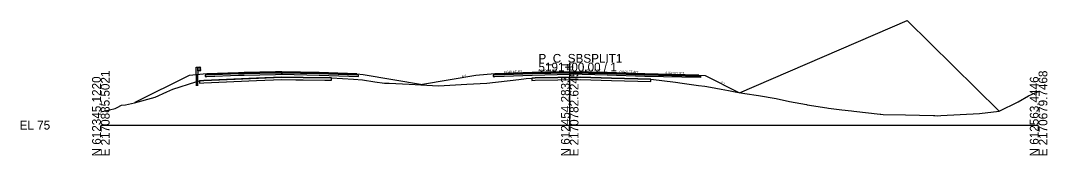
# Model space of a CAD drawing. Extents: x -26 to 1303, y -3010 to 12033.
# Drawn here: x -25.7 to 302.8, y 9990.3 to 10033.5 of the extents above; entities that cross this region are included whole.
import ezdxf

# ---------------------------------------------------------------- set-up
doc = ezdxf.new("R2010")
doc.units = 0
for name, color, linetype in [('RD_GPK_XS_Cell', 7, 'Continuous'), ('RD_PD_Final_TrvlWay', 7, 'Continuous'), ('RD_Sketch10', 7, 'Continuous'), ('RD_XS_Base', 7, 'Continuous'), ('RD_XS_ExGround', 7, 'Continuous'), ('RD_XS_ExPaveRet', 7, 'Continuous'), ('RD_XS_GR', 7, 'Continuous'), ('RD_XS_Greenside', 7, 'Continuous'), ('RD_XS_Pave', 7, 'Continuous'), ('RD_XS_PaveOvlay_CP', 7, 'Continuous'), ('RD_XS_TieSlope', 7, 'Continuous'), ('RD_XS_TX_Elev_EX', 7, 'Continuous'), ('RD_XS_TX_Elev_PR', 7, 'Continuous'), ('RD_XS_TX_Slope', 7, 'Continuous')]:
    doc.layers.add(name, color=color, linetype=linetype)

msp = doc.modelspace()

# ---------------------------------------------------------------- linework, layer by layer
at = {"layer": 'RD_GPK_XS_Cell'}
for p, q in [((150, 10000), (150, 10020)), ((0, 10000), (150, 10000)), ((150, 10000), (300, 10000))]:
    msp.add_line(p, q, dxfattribs=at)
at = {"layer": 'RD_PD_Final_TrvlWay'}
msp.add_lwpolyline([(31.04, 10012.56), (31.04, 10016.17), (30.54, 10016.13), (30.54, 10012.56)], dxfattribs=at)
at = {"layer": 'RD_Sketch10'}
msp.add_lwpolyline([(204.33, 10010.37), (257.93, 10033.5), (287.35, 10004.44)], dxfattribs=at)
at = {"layer": 'RD_XS_Base'}
for p, q in [((33.81, 10016.07), (33.38, 10016.06)), ((33.38, 10016.06), (33.38, 10015.99)), ((33.38, 10015.99), (33.38, 10015.56)), ((33.38, 10015.56), (33.81, 10015.57)), ((33.88, 10016.08), (33.81, 10016.07)), ((33.81, 10015.57), (33.88, 10015.58)), ((44.07, 10016.49), (33.88, 10016.08)), ((33.88, 10015.58), (44.07, 10015.99)), ((45.88, 10016.56), (44.07, 10016.49)), ((44.07, 10015.99), (45.88, 10016.06)), ((55.92, 10016.76), (45.88, 10016.56)), ((45.88, 10016.06), (55.92, 10016.26)), ((57.88, 10016.8), (55.92, 10016.76)), ((55.92, 10016.26), (57.88, 10016.3)), ((57.88, 10016.93), (57.88, 10016.96)), ((57.88, 10016.96), (57.88, 10016.85)), ((57.88, 10016.8), (57.88, 10016.96)), ((57.88, 10016.96), (57.88, 10016.96)), ((57.88, 10016.96), (57.88, 10016.96)), ((57.88, 10016.96), (57.88, 10016.3)), ((57.88, 10016.8), (57.88, 10016.93)), ((57.88, 10016.85), (57.88, 10016.3)), ((57.88, 10016.72), (57.88, 10016.8)), ((57.88, 10016.3), (57.88, 10016.8)), ((57.88, 10016.8), (57.88, 10016.8)), ((57.88, 10016.8), (57.88, 10016.8)), ((57.88, 10016.8), (57.88, 10016.8)), ((69.88, 10016.56), (57.88, 10016.8)), ((57.88, 10016.3), (57.88, 10016.72)), ((57.88, 10016.3), (57.88, 10016.3)), ((57.88, 10016.3), (57.88, 10016.3)), ((57.88, 10016.3), (69.88, 10016.06)), ((81.88, 10016.08), (69.88, 10016.56)), ((69.88, 10016.06), (82.38, 10015.56)), ((71.88, 10016.48), (71.88, 10016.48)), ((71.88, 10015.98), (71.88, 10015.98)), ((82.38, 10016.06), (81.88, 10016.08)), ((81.88, 10016.08), (81.88, 10016.08)), ((82.38, 10015.56), (82.38, 10016.06)), ((82.38, 10016.06), (82.38, 10016.06)), ((126, 10016.07), (125.5, 10016.05)), ((125.5, 10016.05), (125.5, 10016.05)), ((125.5, 10016.05), (125.5, 10015.55)), ((125.5, 10015.55), (126, 10015.57)), ((138, 10016.55), (126, 10016.07)), ((126, 10016.07), (126, 10016.07)), ((126, 10015.57), (138, 10016.05)), ((126, 10015.57), (126, 10015.57)), ((136, 10016.47), (136, 10016.47)), ((136, 10015.97), (136, 10015.97)), ((150, 10016.79), (138, 10016.55)), ((138, 10016.05), (150, 10016.29)), ((150, 10016.29), (150, 10016.95)), ((150, 10016.95), (150, 10016.95)), ((150, 10016.95), (150, 10016.95)), ((150, 10016.95), (150, 10016.79)), ((150, 10016.79), (150, 10016.79)), ((150, 10016.79), (162, 10016.55)), ((150, 10016.79), (150, 10016.79)), ((150, 10016.29), (150, 10016.79)), ((150, 10016.79), (150, 10016.79)), ((150, 10016.79), (150, 10016.79)), ((162, 10016.05), (150, 10016.29)), ((150, 10016.29), (150, 10016.29)), ((150, 10016.29), (150, 10016.29)), ((162, 10016.55), (162, 10016.55)), ((162, 10016.55), (174, 10016.07)), ((174, 10015.57), (162, 10016.05)), ((162, 10016.05), (162, 10016.05)), ((174, 10016.07), (174, 10016.07)), ((174, 10016.07), (191.3, 10015.73)), ((191.8, 10015.22), (174, 10015.57)), ((174, 10015.57), (174, 10015.57)), ((191.3, 10015.73), (191.3, 10015.73)), ((191.3, 10015.73), (191.8, 10015.72)), ((191.8, 10015.72), (191.8, 10015.72)), ((191.8, 10015.72), (191.8, 10015.22))]:
    msp.add_line(p, q, dxfattribs=at)
at = {"layer": 'RD_XS_ExGround'}
msp.add_lwpolyline([(0, 10004.26), (2.74, 10004.88), (4.59, 10005.3), (5.18, 10005.63), (6.58, 10006.44), (7.84, 10006.51), (10.76, 10007.15), (17.43, 10008.99), (21.07, 10010.64), (23.01, 10011.51), (30.42, 10013.87), (30.64, 10013.91), (31.6, 10014.23), (32.98, 10014.28), (57.91, 10015.34), (64.68, 10015.25), (73.79, 10015.11), (80.86, 10014.68), (83.68, 10014.5), (87.7, 10013.91), (90.78, 10013.47), (91.73, 10013.42), (92.27, 10013.49), (98.59, 10013.09), (108.04, 10012.6), (117.12, 10013.12), (123.46, 10013.5), (133.76, 10014.63), (136.09, 10014.89), (137.92, 10015.1), (138.91, 10015.11), (153.49, 10015.36), (163.35, 10015.07), (175.95, 10014.71), (183.89, 10013.75), (185.95, 10013.5), (191.25, 10012.75), (193.18, 10012.44), (195, 10012.19), (198.49, 10011.53), (200.77, 10011.09), (203.42, 10010.52), (206.05, 10010.09), (210.43, 10009.5), (216.07, 10008.5), (216.1, 10008.49), (220.27, 10007.62), (225.72, 10006.57), (226.01, 10006.5), (232.26, 10005.54), (232.76, 10005.46), (237.01, 10004.96), (240.18, 10004.61), (240.86, 10004.5), (249.36, 10003.5), (249.49, 10003.49), (250.25, 10003.47), (257.42, 10003.3), (266.42, 10003.06), (266.85, 10003.05), (267.65, 10003.03), (268.7, 10003.1), (281.1, 10003.76), (287.35, 10004.44), (293.42, 10007.48), (296.75, 10009.42), (299.65, 10010.66), (300, 10010.83)], dxfattribs=at)
at = {"layer": 'RD_XS_ExPaveRet'}
for points in [[(64.68, 10015.25), (62.37, 10015.28), (57.91, 10015.34), (49.83, 10015), (32.98, 10014.28), (31.6, 10014.23), (31.6, 10014.23), (31.6, 10014.23), (31.6, 10014.23), (31.6, 10013.91), (31.6, 10013.48), (31.6, 10013.48), (31.6, 10013.48), (31.6, 10013.48), (32.98, 10013.53), (49.83, 10014.25), (57.91, 10014.59), (62.37, 10014.53), (64.68, 10014.5), (71.7, 10014.39), (73.79, 10014.36), (73.79, 10014.55), (73.79, 10015.11), (71.7, 10015.14), (64.68, 10015.25)], [(64.68, 10015.25), (62.37, 10015.28), (57.91, 10015.34), (49.83, 10015), (32.98, 10014.28), (31.6, 10014.23), (31.6, 10014.23), (31.6, 10013.91), (31.6, 10013.48), (31.6, 10013.48), (32.98, 10013.53), (49.83, 10014.25), (57.91, 10014.59), (62.37, 10014.53), (64.68, 10014.5), (71.7, 10014.39), (73.79, 10014.36), (73.79, 10014.55), (73.79, 10015.11), (71.7, 10015.14), (64.68, 10015.25)], [(163.35, 10015.07), (153.49, 10015.36), (153.49, 10015.36), (153.49, 10015.36), (138.91, 10015.11), (138.91, 10015.11), (137.92, 10015.1), (137.92, 10015.1), (137.92, 10014.35), (138.91, 10014.36), (138.91, 10014.36), (153.49, 10014.61), (153.49, 10014.61), (153.49, 10014.61), (163.35, 10014.32), (163.35, 10014.32), (175.95, 10013.96), (175.95, 10014.71), (175.95, 10014.71), (163.35, 10015.07), (163.35, 10015.07)], [(163.35, 10015.07), (153.49, 10015.36), (138.91, 10015.11), (137.92, 10015.1), (137.92, 10014.35), (138.91, 10014.36), (153.49, 10014.61), (163.35, 10014.32), (175.95, 10013.96), (175.95, 10014.71), (163.35, 10015.07)]]:
    msp.add_lwpolyline(points, dxfattribs=at)
at = {"layer": 'RD_XS_GR'}
for p, q in [((30.54, 10016.13), (30.54, 10018.56)), ((30.54, 10018.56), (30.79, 10018.56)), ((30.79, 10018.56), (31.04, 10018.56)), ((31.04, 10018.56), (31.04, 10016.17)), ((31.04, 10017.4), (31.04, 10018.56)), ((31.04, 10018.56), (31.71, 10018.56)), ((31.71, 10017.4), (31.04, 10017.4)), ((31.71, 10018.56), (31.71, 10017.4)), ((31.75, 10018.52), (31.71, 10018.56)), ((31.71, 10018.56), (31.71, 10018.4)), ((31.71, 10018.4), (31.71, 10017.4)), ((31.71, 10017.98), (31.95, 10018.23)), ((31.75, 10017.94), (31.71, 10017.98)), ((31.71, 10017.4), (31.95, 10017.65)), ((31.98, 10018.27), (31.75, 10018.52)), ((31.98, 10017.69), (31.75, 10017.94)), ((31.95, 10018.23), (31.98, 10018.27)), ((31.95, 10017.65), (31.98, 10017.69)), ((31.04, 10016.17), (30.54, 10016.13))]:
    msp.add_line(p, q, dxfattribs=at)
at = {"layer": 'RD_XS_Greenside'}
for p, q in [((28.23, 10015.94), (10.9, 10007.28)), ((83.88, 10016.24), (102.91, 10013.06)), ((120, 10015.91), (102.91, 10013.06)), ((193.3, 10015.89), (204.33, 10010.37))]:
    msp.add_line(p, q, dxfattribs=at)
at = {"layer": 'RD_XS_Pave'}
for p, q in [((55.92, 10017.08), (45.88, 10016.88)), ((57.88, 10017.12), (55.92, 10017.08)), ((69.88, 10016.88), (57.88, 10017.12)), ((57.88, 10017.12), (57.88, 10017.12)), ((57.88, 10017.12), (57.88, 10017.12)), ((150, 10017.11), (138, 10016.87)), ((162, 10016.87), (150, 10017.11)), ((150, 10017.11), (150, 10017.11)), ((150, 10017.11), (150, 10017.11)), ((44.07, 10016.8), (33.88, 10016.4)), ((44.07, 10016.64), (33.88, 10016.24)), ((33.88, 10016.24), (44.07, 10016.64)), ((33.88, 10016.08), (44.07, 10016.49)), ((33.88, 10016.4), (33.88, 10016.37)), ((33.88, 10016.37), (33.88, 10016.24)), ((33.88, 10016.24), (33.88, 10016.21)), ((33.88, 10016.21), (33.88, 10016.08)), ((45.88, 10016.88), (44.07, 10016.8)), ((45.88, 10016.72), (44.07, 10016.64)), ((44.07, 10016.64), (45.88, 10016.72)), ((44.07, 10016.49), (45.88, 10016.56)), ((55.92, 10016.92), (45.88, 10016.72)), ((45.88, 10016.72), (55.92, 10016.92)), ((45.88, 10016.56), (55.92, 10016.76)), ((57.88, 10016.96), (55.92, 10016.92)), ((55.92, 10016.92), (57.88, 10016.96)), ((55.92, 10016.76), (57.88, 10016.8)), ((57.88, 10016.93), (57.88, 10016.96)), ((57.88, 10016.96), (57.88, 10016.93)), ((57.88, 10016.8), (57.88, 10016.96)), ((57.88, 10016.96), (57.88, 10016.96)), ((57.88, 10016.96), (57.88, 10016.96)), ((57.88, 10016.96), (57.88, 10016.96)), ((57.88, 10016.96), (57.88, 10016.96)), ((57.88, 10016.96), (69.88, 10016.72)), ((69.88, 10016.72), (57.88, 10016.96)), ((57.88, 10016.96), (57.88, 10016.96)), ((57.88, 10016.96), (57.88, 10016.96)), ((57.88, 10016.96), (57.88, 10016.8)), ((57.88, 10016.8), (57.88, 10016.93)), ((57.88, 10016.93), (57.88, 10016.8)), ((57.88, 10016.8), (57.88, 10016.8)), ((57.88, 10016.8), (57.88, 10016.8)), ((57.88, 10016.8), (69.88, 10016.56)), ((81.88, 10016.4), (69.88, 10016.88)), ((69.88, 10016.72), (81.88, 10016.24)), ((81.88, 10016.24), (69.88, 10016.72)), ((69.88, 10016.56), (81.88, 10016.08)), ((71.88, 10016.8), (71.88, 10016.8)), ((71.88, 10016.64), (71.88, 10016.64)), ((71.88, 10016.64), (71.88, 10016.64)), ((71.88, 10016.48), (71.88, 10016.48)), ((81.88, 10016.24), (81.88, 10016.4)), ((81.88, 10016.4), (81.88, 10016.4)), ((81.88, 10016.08), (81.88, 10016.24)), ((81.88, 10016.24), (81.88, 10016.24)), ((138, 10016.87), (126, 10016.39)), ((138, 10016.71), (126, 10016.23)), ((126, 10016.23), (138, 10016.71)), ((126, 10016.07), (138, 10016.55)), ((126, 10016.39), (126, 10016.39)), ((126, 10016.39), (126, 10016.23)), ((126, 10016.23), (126, 10016.23)), ((126, 10016.23), (126, 10016.07)), ((136, 10016.79), (136, 10016.79)), ((136, 10016.63), (136, 10016.63)), ((136, 10016.63), (136, 10016.63)), ((136, 10016.47), (136, 10016.47)), ((150, 10016.95), (138, 10016.71)), ((138, 10016.71), (150, 10016.95)), ((138, 10016.55), (150, 10016.79)), ((150, 10016.79), (150, 10016.95)), ((150, 10016.95), (150, 10016.95)), ((150, 10016.95), (150, 10016.95)), ((150, 10016.95), (150, 10016.95)), ((150, 10016.95), (150, 10016.95)), ((150, 10016.95), (162, 10016.71)), ((162, 10016.71), (150, 10016.95)), ((150, 10016.95), (150, 10016.95)), ((150, 10016.95), (150, 10016.95)), ((150, 10016.95), (150, 10016.95)), ((150, 10016.95), (150, 10016.79)), ((150, 10016.79), (150, 10016.79)), ((150, 10016.79), (150, 10016.79)), ((150, 10016.79), (150, 10016.79)), ((150, 10016.79), (162, 10016.55)), ((174, 10016.39), (162, 10016.87)), ((162, 10016.87), (162, 10016.87)), ((162, 10016.71), (162, 10016.71)), ((162, 10016.71), (174, 10016.23)), ((174, 10016.23), (162, 10016.71)), ((162, 10016.71), (162, 10016.71)), ((162, 10016.55), (162, 10016.55)), ((162, 10016.55), (174, 10016.07)), ((191.3, 10016.05), (174, 10016.39)), ((174, 10016.39), (174, 10016.39)), ((174, 10016.23), (174, 10016.23)), ((174, 10016.23), (191.3, 10015.89)), ((191.3, 10015.89), (174, 10016.23)), ((174, 10016.23), (174, 10016.23)), ((174, 10016.07), (191.3, 10015.73)), ((174, 10016.07), (174, 10016.07)), ((191.3, 10015.89), (191.3, 10016.05)), ((191.3, 10016.05), (191.3, 10016.05)), ((191.3, 10015.73), (191.3, 10015.89)), ((191.3, 10015.89), (191.3, 10015.89))]:
    msp.add_line(p, q, dxfattribs=at)
at = {"layer": 'RD_XS_PaveOvlay_CP'}
for p, q in [((45.88, 10016.88), (57.88, 10017.12)), ((57.88, 10017.12), (69.88, 10016.88)), ((150, 10017.11), (138, 10016.87)), ((162, 10016.87), (150, 10017.11)), ((150, 10017.11), (150, 10017.11)), ((150, 10017.11), (150, 10017.11)), ((33.88, 10016.4), (45.88, 10016.88)), ((69.88, 10016.88), (81.88, 10016.4)), ((138, 10016.87), (126, 10016.39)), ((136, 10016.79), (136, 10016.79)), ((174, 10016.39), (162, 10016.87)), ((162, 10016.87), (162, 10016.87)), ((191.3, 10016.05), (174, 10016.39)), ((174, 10016.39), (174, 10016.39))]:
    msp.add_line(p, q, dxfattribs=at)
at = {"layer": 'RD_XS_TieSlope'}
for p, q in [((33.88, 10016.4), (28.23, 10015.94)), ((81.88, 10016.4), (83.88, 10016.24)), ((126, 10016.39), (120, 10015.91)), ((191.3, 10016.05), (193.3, 10015.89))]:
    msp.add_line(p, q, dxfattribs=at)

# ---------------------------------------------------------------- texts
at = {"layer": 'RD_GPK_XS_Cell'}
for s, p in [('P_C_SBSPLIT1', (140, 10020)), ('5191+00.00 / 1', (140, 10017.2)), ('EL 75', (-26, 9998.6))]:
    msp.add_text(s, height=2.8, dxfattribs=at).set_placement(p)
for s, p in [('E 2170885.5021', (2.8, 9990)), ('E 2170782.6245', (152.8, 9990)), ('E 2170679.7468', (302.8, 9990)), ('N 612345.1220', (0, 9990)), ('N 612454.2833', (150, 9990)), ('N 612563.4446', (300, 9990))]:
    msp.add_text(s, height=2.8, rotation=90, dxfattribs=at).set_placement(p)
at = {"layer": 'RD_XS_TX_Elev_EX'}
msp.add_text('90.30', height=0.6, rotation=90, dxfattribs=at).set_placement((149.66, 10017.59))
at = {"layer": 'RD_XS_TX_Elev_PR'}
msp.add_text('92.11', height=1, rotation=90, dxfattribs=at).set_placement((151.2, 10017.32))
at = {"layer": 'RD_XS_TX_Slope'}
for s, rotation, p in [('0.040 FT./FT.', 2.2906, (128.93, 10016.61)), ('0.020 FT./FT.', 1.1458, (139.94, 10017.04)), ('0.020 FT./FT.', 358.8542, (153.94, 10017.13)), ('0.040 FT./FT.', 357.7094, (165.94, 10016.81)), ('0.020 FT./FT.', 358.8542, (180.59, 10016.36)), ('6:1', 9.4623, (115.59, 10015.23)), ('2:1', 333.4349, (198.21, 10013.5))]:
    msp.add_text(s, height=0.75, rotation=rotation, dxfattribs=at).set_placement(p)

doc.saveas('drawing.dxf')
